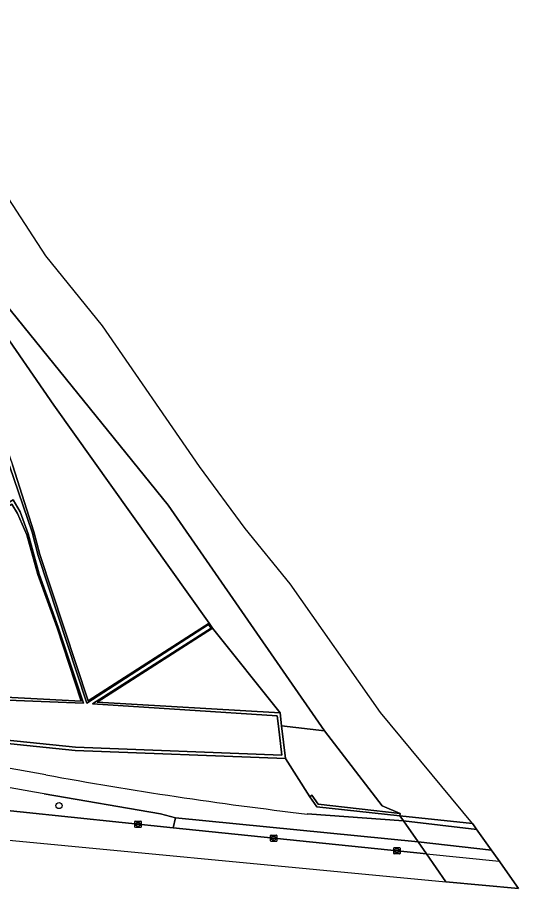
# Model space of a CAD drawing. Extents: x 162396 to 163643, y 386452 to 387406.
# Drawn here: x 163563.6 to 163642.7, y 386500 to 386637.6 of the extents above; entities that cross this region are included whole.
import ezdxf

# ---------------------------------------------------------------- set-up
doc = ezdxf.new("R2010")
doc.units = 0
for name, color, linetype in [('IMGEO_Berm_groen', 7, 'Continuous'), ('IMGEO_Berm_open', 7, 'Continuous'), ('IMGEO_Boom', 7, 'Continuous'), ('IMGEO_Dek', 7, 'Continuous'), ('IMGEO_Fietspad_gesloten', 7, 'Continuous'), ('IMGEO_Greppel_droge_sloot', 7, 'Continuous'), ('IMGEO_Groenvoorziening', 7, 'Continuous'), ('IMGEO_Kolk', 7, 'Continuous'), ('IMGEO_Loofbos', 7, 'Continuous'), ('IMGEO_Muur', 7, 'Continuous'), ('IMGEO_Oever', 7, 'Continuous'), ('IMGEO_Rijbaan_lokaal_gesloten', 7, 'Continuous'), ('IMGEO_Rijbaan_regionaal_gesloten', 7, 'Continuous'), ('IMGEO_Rivier', 7, 'Continuous'), ('IMGEO_Verkeerseiland_gesloten', 7, 'Continuous'), ('IMGEO_Verkeerseiland_open', 7, 'Continuous')]:
    doc.layers.add(name, color=color, linetype=linetype)

msp = doc.modelspace()

# ---------------------------------------------------------------- linework, layer by layer
at = {"layer": 'IMGEO_Berm_groen'}
msp.add_lwpolyline([(163544.29, 386516.96), (163555.29, 386513.11), (163555.91, 386512.96), (163588.21, 386509.58), (163588.54, 386511.16), (163586.19, 386511.81), (163567.8, 386514.99)], dxfattribs=at)
msp.add_arc((163439.06, 385794.95), 731.46, 79.86265, 83.63481, dxfattribs=at)
at = {"layer": 'IMGEO_Berm_open'}
msp.add_lwpolyline([(163635.47, 386510.26), (163624, 386511.52), (163624.59, 386510.68), (163636.13, 386509.34), (163636.05, 386509.45), (163635.7, 386509.94)], close=True, dxfattribs=at)
at = {"layer": 'IMGEO_Boom'}
msp.add_circle((163570.18, 386513.12), 0.489, dxfattribs=at)
at = {"layer": 'IMGEO_Dek'}
msp.add_lwpolyline([(163642.74, 386500), (163631.24, 386501.09), (163628.18, 386505.49), (163626.88, 386507.37), (163624.59, 386510.68), (163624, 386511.52), (163635.47, 386510.26), (163635.7, 386509.94), (163636.05, 386509.45), (163638.42, 386506.1), (163639.5, 386504.57)], close=True, dxfattribs=at)
at = {"layer": 'IMGEO_Fietspad_gesloten'}
msp.add_lwpolyline([(163567.8, 386514.99), (163586.19, 386511.81), (163588.54, 386511.16), (163626.88, 386507.37), (163624.59, 386510.68), (163609.34, 386511.79)], dxfattribs=at)
msp.add_lwpolyline([(163636.13, 386509.34), (163624.59, 386510.68), (163626.88, 386507.37), (163638.45, 386506.06), (163638.42, 386506.1)], close=True, dxfattribs=at)
for centre, radius, start, end in [((163439.96, 385799.16), 730.14, 79.89463, 83.6597), ((163439.06, 385794.95), 731.46, 79.86265, 83.63481), ((163685.14, 387157.78), 650.43, 259.6309, 263.30729)]:
    msp.add_arc(centre, radius, start, end, dxfattribs=at)
at = {"layer": 'IMGEO_Greppel_droge_sloot'}
msp.add_lwpolyline([(163500.05, 386529.84), (163572.78, 386522.33), (163605.35, 386521.06), (163604.82, 386525.66), (163604.63, 386527.31), (163575.48, 386529.17), (163594.18, 386541.14), (163593.79, 386541.75), (163574.58, 386529.31), (163566.9, 386552.63), (163565.93, 386556.3), (163562.37, 386566.81)], dxfattribs=at)
msp.add_lwpolyline([(163570.05, 386541.28), (163574.05, 386529.29), (163556.66, 386530), (163517.32, 386533.78), (163521.35, 386536.22), (163543.58, 386549.9), (163562.91, 386561.41), (163564.04, 386559.51), (163565.3, 386556.04), (163567.03, 386549.67)], close=True, dxfattribs=at)
at = {"layer": 'IMGEO_Groenvoorziening'}
msp.add_lwpolyline([(163609.34, 386511.79), (163624.59, 386510.68), (163624, 386511.52), (163610.87, 386512.94), (163609.75, 386514.5), (163605.91, 386520.54), (163572.74, 386521.83), (163500, 386529.35), (163482.84, 386530.95), (163457.55, 386532.93), (163449.32, 386533.45), (163367.31, 386538.67)], dxfattribs=at)
for centre, radius, start, end in [((163439.96, 385799.16), 730.14, 79.89463, 83.6597), ((163685.14, 387157.78), 650.43, 259.6309, 263.30729)]:
    msp.add_arc(centre, radius, start, end, dxfattribs=at)
at = {"layer": 'IMGEO_Kolk'}
for p, q in [((163582.14, 386509.74), (163582.14, 386510.59)), ((163582.22, 386510.66), (163583.07, 386510.66)), ((163582.4, 386510.16), (163582.4, 386510.17)), ((163582.44, 386510.21), (163582.84, 386510.21)), ((163582.84, 386510.12), (163582.44, 386510.12)), ((163582.63, 386510.44), (163582.66, 386510.44)), ((163582.89, 386510.17), (163582.89, 386510.16)), ((163583.14, 386510.59), (163583.14, 386509.74)), ((163583.07, 386509.66), (163582.22, 386509.66)), ((163582.65, 386509.88), (163582.63, 386509.88)), ((163603.58, 386507.53), (163603.58, 386508.39)), ((163603.65, 386508.46), (163604.5, 386508.46)), ((163604.5, 386507.46), (163603.65, 386507.46)), ((163603.84, 386507.95), (163603.84, 386507.97)), ((163603.88, 386508), (163604.28, 386508)), ((163604.27, 386507.92), (163603.88, 386507.92)), ((163604.09, 386507.68), (163604.06, 386507.68)), ((163604.07, 386508.24), (163604.09, 386508.24)), ((163604.32, 386507.97), (163604.32, 386507.95)), ((163604.58, 386508.39), (163604.58, 386507.53)), ((163623.02, 386505.54), (163623.02, 386506.4)), ((163623.09, 386506.47), (163623.94, 386506.47)), ((163623.27, 386505.96), (163623.27, 386505.98)), ((163623.71, 386505.93), (163623.31, 386505.93)), ((163623.32, 386506.01), (163623.71, 386506.01)), ((163623.5, 386506.25), (163623.53, 386506.25)), ((163623.76, 386505.98), (163623.76, 386505.96)), ((163624.02, 386506.4), (163624.02, 386505.54)), ((163623.94, 386505.47), (163623.09, 386505.47)), ((163623.53, 386505.69), (163623.5, 386505.69))]:
    msp.add_line(p, q, dxfattribs=at)
for points in [[(163582.14, 386509.74), (163582.14, 386510.59)], [(163582.22, 386510.66), (163583.07, 386510.66)], [(163583.14, 386510.59), (163583.14, 386509.74)], [(163583.07, 386509.66), (163582.22, 386509.66)], [(163603.58, 386507.53), (163603.58, 386508.39)], [(163603.65, 386508.46), (163604.5, 386508.46)], [(163604.5, 386507.46), (163603.65, 386507.46)], [(163604.58, 386508.39), (163604.58, 386507.53)], [(163623.02, 386505.54), (163623.02, 386506.4)], [(163623.09, 386506.47), (163623.94, 386506.47)], [(163624.02, 386506.4), (163624.02, 386505.54)], [(163623.94, 386505.47), (163623.09, 386505.47)]]:
    msp.add_lwpolyline(points, dxfattribs=at)
for centre, radius, start, end in [((163582.22, 386510.59), 0.0765, 91.552, 178.448), ((163582.22, 386510.59), 0.0765, 91.552, 178.448), ((163582.44, 386510.17), 0.0403, 85.8775, 175.7526), ((163582.44, 386510.16), 0.0366, 178.938, 274.7102), ((163582.85, 386510.17), 0.0386, 1.7309, 96.639), ((163582.84, 386510.16), 0.043, 264.8664, 352.4533), ((163583.07, 386510.59), 0.0765, 1.552, 88.448), ((163583.07, 386510.59), 0.0765, 1.552, 88.448), ((163582.22, 386509.74), 0.0765, 181.552, 268.448), ((163582.22, 386509.74), 0.0765, 181.552, 268.448), ((163583.07, 386509.74), 0.0765, 271.552, 358.448), ((163583.07, 386509.74), 0.0765, 271.552, 358.448), ((163603.65, 386508.38), 0.0765, 91.552, 178.448), ((163603.65, 386508.38), 0.0765, 91.552, 178.448), ((163603.65, 386507.53), 0.0765, 181.552, 268.448), ((163603.65, 386507.53), 0.0765, 181.552, 268.448), ((163603.88, 386507.96), 0.0403, 85.8775, 175.7526), ((163603.87, 386507.95), 0.0366, 178.938, 274.7102), ((163604.28, 386507.96), 0.043, 264.8664, 352.4533), ((163604.28, 386507.96), 0.0386, 1.7309, 96.639), ((163604.5, 386508.38), 0.0765, 1.552, 88.448), ((163604.5, 386508.38), 0.0765, 1.552, 88.448), ((163604.5, 386507.53), 0.0765, 271.552, 358.448), ((163604.5, 386507.53), 0.0765, 271.552, 358.448), ((163623.09, 386506.4), 0.0765, 91.552, 178.448), ((163623.09, 386506.4), 0.0765, 91.552, 178.448), ((163623.31, 386505.97), 0.0403, 85.8775, 175.7526), ((163623.31, 386505.96), 0.0366, 178.938, 274.7102), ((163623.72, 386505.98), 0.0386, 1.7309, 96.639), ((163623.72, 386505.97), 0.043, 264.8664, 352.4533), ((163623.94, 386506.4), 0.0765, 1.552, 88.448), ((163623.94, 386506.4), 0.0765, 1.552, 88.448), ((163623.09, 386505.55), 0.0765, 181.552, 268.448), ((163623.09, 386505.55), 0.0765, 181.552, 268.448), ((163623.94, 386505.55), 0.0765, 271.552, 358.448), ((163623.94, 386505.55), 0.0765, 271.552, 358.448)]:
    msp.add_arc(centre, radius, start, end, dxfattribs=at)
for centre, major_axis, ratio, start_param, end_param in [((163582.63, 386510.16), (-0.387, 0.002), 0.722429, 4.712389, 7.853982), ((163582.65, 386510.16), (-0.39, 0.002), 0.717154, 1.570796, 4.712389), ((163604.06, 386507.96), (-0.387, 0.002), 0.722429, 4.712389, 7.853982), ((163604.09, 386507.96), (-0.39, 0.002), 0.717154, 1.570796, 4.712389), ((163623.5, 386505.97), (-0.387, 0.002), 0.722429, 4.712389, 7.853982), ((163623.53, 386505.97), (-0.39, 0.002), 0.717154, 1.570796, 4.712389)]:
    msp.add_ellipse(centre, major_axis=major_axis, ratio=ratio, start_param=start_param, end_param=end_param, dxfattribs=at)
at = {"layer": 'IMGEO_Loofbos'}
for points in [[(163550.86, 386603.13), (163551.12, 386602.24), (163551.58, 386597.75), (163551.55, 386596.43), (163551.79, 386595.64), (163553.71, 386592.21), (163553.96, 386589.9), (163559.27, 386576.89), (163562.84, 386566.97), (163566.19, 386556.37), (163567.14, 386552.77), (163574.75, 386529.67), (163593.86, 386541.96), (163569.34, 386576.39)], [(163556.7, 386530.5), (163573.69, 386529.61), (163569.87, 386541.22), (163566.83, 386549.64), (163565.1, 386555.87), (163563.59, 386559.28), (163562.74, 386560.72), (163543.84, 386549.48), (163521.61, 386535.79), (163518.87, 386534.13)], [(163594.43, 386541.13), (163576.19, 386529.47), (163605.08, 386527.79)], [(163612.1, 386524.92), (163605.32, 386525.72), (163605.91, 386520.54), (163609.75, 386514.5), (163610.09, 386514.78), (163611.09, 386513.32), (163624.04, 386511.85), (163621.17, 386513.1)]]:
    msp.add_lwpolyline(points, close=True, dxfattribs=at)
at = {"layer": 'IMGEO_Muur'}
msp.add_lwpolyline([(163611.09, 386513.32), (163610.09, 386514.78), (163609.75, 386514.5), (163610.87, 386512.94), (163624, 386511.52), (163624.04, 386511.85)], close=True, dxfattribs=at)
at = {"layer": 'IMGEO_Oever'}
for points in [[(163518.9, 386636.15), (163517.08, 386637.18), (163515.13, 386637.65), (163513.76, 386636.6), (163514.36, 386636.48), (163522.36, 386631.11), (163532.19, 386622.81), (163544.07, 386611.28), (163549.92, 386603.5), (163550.86, 386603.13), (163569.34, 386576.39), (163593.86, 386541.96), (163594.43, 386541.13), (163605.08, 386527.79), (163605.32, 386525.72), (163612.1, 386524.92), (163587.38, 386560.56), (163558.82, 386595.86), (163544.88, 386614.29), (163536.39, 386622.18)], [(163570.05, 386541.28), (163567.03, 386549.67), (163565.3, 386556.04), (163564.04, 386559.51), (163562.91, 386561.41), (163543.58, 386549.9), (163521.35, 386536.22), (163517.32, 386533.78), (163556.66, 386530), (163574.05, 386529.29)], [(163565.1, 386555.87), (163566.83, 386549.64), (163569.87, 386541.22), (163573.69, 386529.61), (163556.7, 386530.5), (163518.87, 386534.13), (163521.61, 386535.79), (163543.84, 386549.48), (163562.74, 386560.72), (163563.59, 386559.28)]]:
    msp.add_lwpolyline(points, close=True, dxfattribs=at)
for points in [[(163562.37, 386566.81), (163565.93, 386556.3), (163566.9, 386552.63), (163574.58, 386529.31), (163593.79, 386541.75), (163594.18, 386541.14), (163575.48, 386529.17), (163604.63, 386527.31), (163604.82, 386525.66), (163605.35, 386521.06), (163572.78, 386522.33), (163500.05, 386529.84)], [(163567.14, 386552.77), (163566.19, 386556.37), (163562.84, 386566.97)], [(163367.31, 386538.67), (163449.32, 386533.45), (163457.55, 386532.93), (163482.84, 386530.95), (163500, 386529.35), (163572.74, 386521.83), (163605.91, 386520.54), (163605.32, 386525.72), (163605.08, 386527.79), (163576.19, 386529.47), (163594.43, 386541.13), (163593.86, 386541.96), (163574.75, 386529.67), (163567.14, 386552.77)]]:
    msp.add_lwpolyline(points, dxfattribs=at)
at = {"layer": 'IMGEO_Rijbaan_lokaal_gesloten'}
msp.add_lwpolyline([(163642.74, 386500), (163631.24, 386501.09), (163628.18, 386505.49), (163639.67, 386504.32)], close=True, dxfattribs=at)
at = {"layer": 'IMGEO_Rijbaan_regionaal_gesloten'}
msp.add_lwpolyline([(163631.24, 386501.09), (163628.18, 386505.49), (163588.21, 386509.58), (163555.91, 386512.96), (163555.29, 386513.11), (163498.46, 386518.82), (163488.11, 386519.74), (163458.75, 386522.18), (163448.76, 386522.92), (163448.6, 386519.86), (163448.6, 386519.8), (163448.59, 386519.59), (163448.5, 386517.41), (163550.62, 386508.73), (163631.24, 386501.09)], dxfattribs=at)
at = {"layer": 'IMGEO_Rivier'}
msp.add_lwpolyline([(163558.82, 386595.86), (163587.38, 386560.56), (163612.1, 386524.92), (163621.17, 386513.1), (163624.04, 386511.85), (163624, 386511.52), (163624.59, 386510.68), (163626.88, 386507.37), (163628.18, 386505.49), (163631.24, 386501.09), (163642.74, 386500), (163639.5, 386504.57), (163638.42, 386506.1), (163636.05, 386509.45), (163635.7, 386509.94), (163635.45, 386510.3), (163620.93, 386527.81), (163606.65, 386548.16), (163599.58, 386556.91), (163592.36, 386566.68), (163577.01, 386588.93), (163568.08, 386599.98), (163560.89, 386611.1)], dxfattribs=at)
at = {"layer": 'IMGEO_Verkeerseiland_gesloten'}
msp.add_lwpolyline([(163588.54, 386511.16), (163588.21, 386509.58), (163628.18, 386505.49), (163626.88, 386507.37)], close=True, dxfattribs=at)
at = {"layer": 'IMGEO_Verkeerseiland_open'}
msp.add_lwpolyline([(163639.67, 386504.32), (163639.5, 386504.57), (163638.45, 386506.06), (163626.88, 386507.37), (163628.18, 386505.49)], close=True, dxfattribs=at)

doc.saveas('drawing.dxf')
